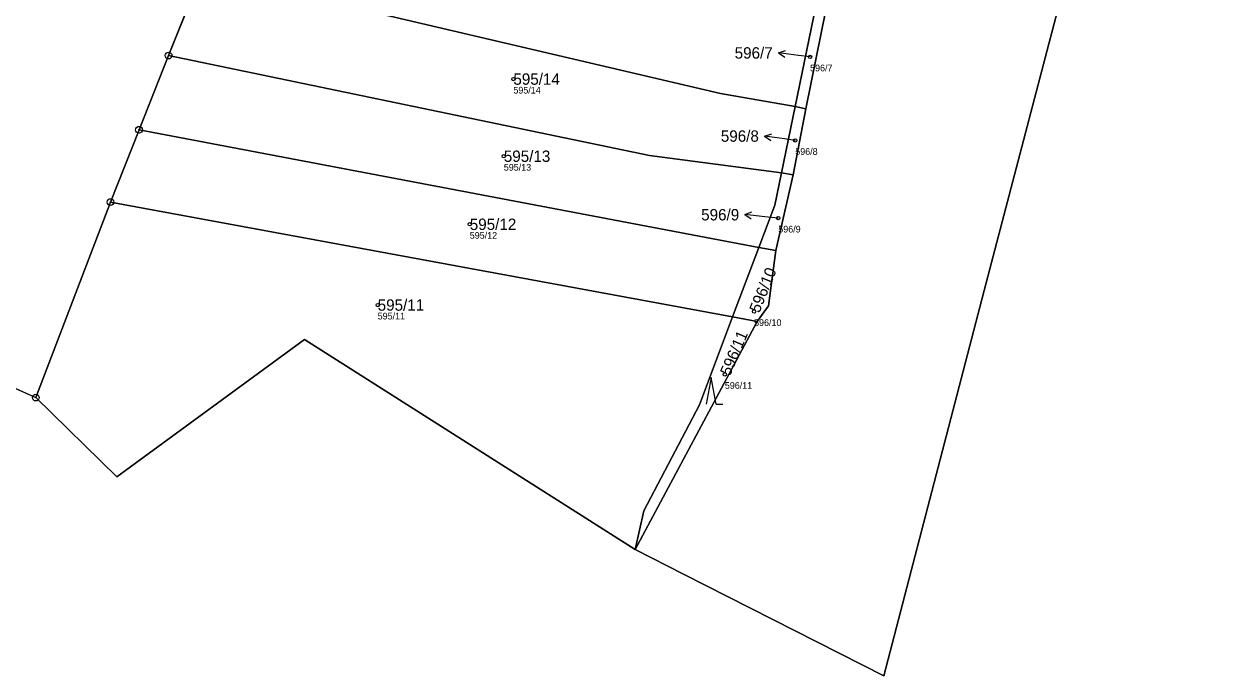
# Model space of a CAD drawing. Extents: x -732749 to -730903, y -1025757 to -1023435.
# Drawn here: x -731400.9 to -731220.7, y -1025042.7 to -1024945.3 of the extents above; entities that cross this region are included whole.
import ezdxf

# ---------------------------------------------------------------- set-up
doc = ezdxf.new("R2010")
doc.units = 0
for name, color, linetype in [('Definiční body', 7, 'Continuous'), ('Hranice parcel', 7, 'Continuous'), ('Parcelní čísla', 7, 'Continuous'), ('Polygon ku', 7, 'Continuous'), ('Polygon parcely', 7, 'Continuous'), ('Pop  PČ popisy', 7, 'Continuous'), ('Značky bodu BP', 7, 'Continuous'), ('Značky kultur', 7, 'Continuous')]:
    doc.layers.add(name, color=color, linetype=linetype)

msp = doc.modelspace()

# ---------------------------------------------------------------- linework, layer by layer
at = {"layer": 'Definiční body'}
for centre in [(-731283.42, -1024950.15), (-731327.79, -1024953.47), (-731285.64, -1024962.64), (-731329.22, -1024965), (-731288.18, -1024974.25), (-731334.31, -1024975.18), (-731348.08, -1024987.25), (-731291.8, -1024988.22), (-731296.17, -1024997.62)]:
    msp.add_circle(centre, 0.25, dxfattribs=at)
at = {"layer": 'Hranice parcel'}
for p, q in [((-731379.34, -1024949.96), (-731374.34, -1024937.46)), ((-731282.57, -1024942.55), (-731285.66, -1024957.55)), ((-731281, -1024942.9), (-731284.05, -1024957.92)), ((-731383.77, -1024961.04), (-731379.34, -1024949.96)), ((-731285.66, -1024957.55), (-731287.7, -1024967.47)), ((-731284.05, -1024957.92), (-731285.95, -1024967.81)), ((-731285.66, -1024957.55), (-731284.05, -1024957.92)), ((-731383.77, -1024961.04), (-731388.04, -1024971.86)), ((-731291.08, -1024978.63), (-731383.77, -1024961.04)), ((-731287.7, -1024967.47), (-731285.95, -1024967.81)), ((-731285.95, -1024967.81), (-731288.53, -1024979.11)), ((-731388.04, -1024971.86), (-731399.2, -1025001.1)), ((-731295.02, -1024989.03), (-731388.04, -1024971.86)), ((-731291.08, -1024978.63), (-731295.02, -1024989.03)), ((-731291.08, -1024978.63), (-731288.53, -1024979.11)), ((-731295.02, -1024989.03), (-731291.35, -1024989.71)), ((-731291.35, -1024989.71), (-731309.6, -1025023.8)), ((-731412.92, -1024994.95), (-731399.2, -1025001.1)), ((-731302.36, -1025027.48), (-731309.6, -1025023.8)), ((-731272.4, -1025042.7), (-731302.36, -1025027.48))]:
    msp.add_line(p, q, dxfattribs=at)
for points in [[(-731223.1, -1024868.1), (-731244, -1024933.9), (-731257.4, -1024985.1), (-731272.4, -1025042.7)], [(-731285.66, -1024957.55), (-731296.82, -1024955.65), (-731356.44, -1024941.69)], [(-731287.7, -1024967.47), (-731307.43, -1024964.91), (-731379.34, -1024949.96)], [(-731287.7, -1024967.47), (-731288.69, -1024972.31), (-731291.08, -1024978.63)], [(-731288.53, -1024979.11), (-731289.62, -1024987.35), (-731291.35, -1024989.71)], [(-731295.02, -1024989.03), (-731299.98, -1025002.18), (-731308.26, -1025018.04), (-731309.6, -1025023.8)], [(-731309.6, -1025023.8), (-731359, -1024992.4), (-731387.1, -1025012.95), (-731399.2, -1025001.1)]]:
    msp.add_lwpolyline(points, dxfattribs=at)
at = {"layer": 'Polygon ku'}
for points in [[(-731272.4, -1025042.7), (-731257.4, -1024985.1), (-731244, -1024933.9), (-731223.1, -1024868.1), (-731220.65, -1024849.9), (-731224.99, -1024831.72), (-731227.91, -1024817.19), (-731228.6, -1024813.75), (-731230.8, -1024807.4)], [(-731412.92, -1024994.95), (-731399.2, -1025001.1), (-731387.1, -1025012.95), (-731359, -1024992.4), (-731309.6, -1025023.8), (-731302.36, -1025027.48), (-731272.4, -1025042.7)]]:
    msp.add_lwpolyline(points, dxfattribs=at)
at = {"layer": 'Polygon parcely'}
for points in [[(-731399.2, -1025001.1), (-731388.04, -1024971.86), (-731383.77, -1024961.04), (-731379.34, -1024949.96), (-731374.34, -1024937.46), (-731348.06, -1024808.05), (-731362.67, -1024809.73), (-731375.29, -1024811.16), (-731388.98, -1024888.09), (-731401.81, -1024929.61), (-731424.97, -1024990.36), (-731412.92, -1024994.95)], [(-731220.65, -1024849.9), (-731225.4, -1024850.74), (-731250.67, -1024857.43), (-731260.63, -1024860.07), (-731280.41, -1024864.9), (-731280.36, -1024865.24), (-731279.59, -1024870.08), (-731276.93, -1024899.83), (-731276.34, -1024913.26), (-731275.62, -1024917.46), (-731278.28, -1024929.68), (-731281, -1024942.9), (-731284.05, -1024957.92), (-731285.95, -1024967.81), (-731288.53, -1024979.11), (-731289.62, -1024987.35), (-731291.35, -1024989.71), (-731309.6, -1025023.8), (-731302.36, -1025027.48), (-731272.4, -1025042.7), (-731257.4, -1024985.1), (-731244, -1024933.9), (-731223.1, -1024868.1)], [(-731285.66, -1024957.55), (-731282.57, -1024942.55), (-731352.12, -1024927.24), (-731356.44, -1024941.69), (-731296.82, -1024955.65)], [(-731285.66, -1024957.55), (-731296.82, -1024955.65), (-731356.44, -1024941.69), (-731374.34, -1024937.46), (-731379.34, -1024949.96), (-731307.43, -1024964.91), (-731287.7, -1024967.47)], [(-731284.05, -1024957.92), (-731281, -1024942.9), (-731282.57, -1024942.55), (-731285.66, -1024957.55)], [(-731307.43, -1024964.91), (-731379.34, -1024949.96), (-731383.77, -1024961.04), (-731291.08, -1024978.63), (-731288.69, -1024972.31), (-731287.7, -1024967.47)], [(-731285.95, -1024967.81), (-731284.05, -1024957.92), (-731285.66, -1024957.55), (-731287.7, -1024967.47)], [(-731291.08, -1024978.63), (-731383.77, -1024961.04), (-731388.04, -1024971.86), (-731295.02, -1024989.03)], [(-731288.69, -1024972.31), (-731291.08, -1024978.63), (-731288.53, -1024979.11), (-731285.95, -1024967.81), (-731287.7, -1024967.47)], [(-731309.6, -1025023.8), (-731308.26, -1025018.04), (-731299.98, -1025002.18), (-731295.02, -1024989.03), (-731388.04, -1024971.86), (-731399.2, -1025001.1), (-731387.1, -1025012.95), (-731359, -1024992.4)], [(-731291.08, -1024978.63), (-731295.02, -1024989.03), (-731291.35, -1024989.71), (-731289.62, -1024987.35), (-731288.53, -1024979.11)], [(-731299.98, -1025002.18), (-731308.26, -1025018.04), (-731309.6, -1025023.8), (-731291.35, -1024989.71), (-731295.02, -1024989.03)]]:
    msp.add_lwpolyline(points, close=True, dxfattribs=at)
at = {"layer": 'Pop  PČ popisy'}
for p, q in [((-731288.15, -1024949.56), (-731287.09, -1024949.19)), ((-731285.17, -1024949.93), (-731288.15, -1024949.56)), ((-731288.15, -1024949.56), (-731287.22, -1024950.18)), ((-731283.42, -1024950.15), (-731285.17, -1024949.93)), ((-731290.22, -1024961.99), (-731289.16, -1024961.64)), ((-731287.25, -1024962.41), (-731290.22, -1024961.99)), ((-731290.22, -1024961.99), (-731289.3, -1024962.63)), ((-731285.64, -1024962.64), (-731287.25, -1024962.41)), ((-731293.17, -1024973.74), (-731292.12, -1024973.34)), ((-731290.18, -1024974.05), (-731293.17, -1024973.74)), ((-731293.17, -1024973.74), (-731292.22, -1024974.34)), ((-731288.18, -1024974.25), (-731290.18, -1024974.05))]:
    msp.add_line(p, q, dxfattribs=at)
at = {"layer": 'Značky bodu BP'}
for centre, radius in [((-731379.34, -1024949.96), 0.5), ((-731379.34, -1024949.96), 0.0303), ((-731383.77, -1024961.04), 0.5), ((-731383.77, -1024961.04), 0.0303), ((-731388.04, -1024971.86), 0.5), ((-731388.04, -1024971.86), 0.0303), ((-731399.2, -1025001.1), 0.5), ((-731399.2, -1025001.1), 0.0303)]:
    msp.add_circle(centre, radius, dxfattribs=at)
at = {"layer": 'Značky kultur'}
for p, q in [((-731298.22, -1024998.09), (-731298.97, -1025002.09)), ((-731297.47, -1025002.09), (-731298.22, -1024998.09)), ((-731297.47, -1025002.09), (-731296.47, -1025002.09))]:
    msp.add_line(p, q, dxfattribs=at)

# ---------------------------------------------------------------- texts
at = {"layer": 'Definiční body'}
for s, p in [('596/7', (-731283.42, -1024952.31)), ('595/14', (-731327.79, -1024955.63)), ('596/8', (-731285.64, -1024964.8)), ('595/13', (-731329.22, -1024967.16)), ('595/12', (-731334.31, -1024977.34)), ('596/9', (-731288.18, -1024976.41)), ('595/11', (-731348.08, -1024989.41)), ('596/10', (-731291.8, -1024990.38)), ('596/11', (-731296.17, -1024999.78))]:
    msp.add_text(s, height=1, dxfattribs=at).set_placement(p)
at = {"layer": 'Parcelní čísla'}
for s, p in [('596/7', (-731294.7, -1024950.41)), ('595/14', (-731327.79, -1024954.32)), ('596/8', (-731296.77, -1024962.84)), ('595/13', (-731329.22, -1024965.85)), ('596/9', (-731299.71, -1024974.6)), ('595/12', (-731334.31, -1024976.03)), ('595/11', (-731348.08, -1024988.1))]:
    msp.add_text(s, height=1.7, dxfattribs=at).set_placement(p)
for s, rotation, p in [('596/10', 68, (-731291.01, -1024988.54)), ('596/11', 67, (-731295.39, -1024997.95))]:
    msp.add_text(s, height=1.7, rotation=rotation, dxfattribs=at).set_placement(p)

doc.saveas('drawing.dxf')
